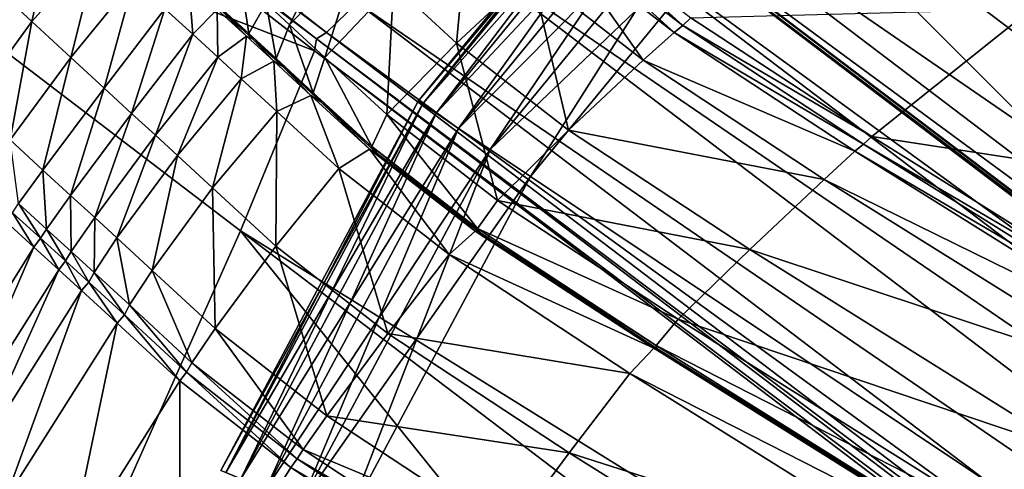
# Model space of a CAD drawing. Header units: millimetres. Extents: x 2387 to 13955, y -4964 to 364.
# Tile 927 of 1056: x 4483 to 4500, y 199 to 207. Entities that reach past the tile are written whole.
import ezdxf

# ---------------------------------------------------------------- set-up
doc = ezdxf.new("R2010")
doc.units = ezdxf.units.MM
doc.header["$MEASUREMENT"] = 0
doc.layers.add('Predefinito', color=7, linetype='Continuous', true_color=0x000000)

# ---------------------------------------------------------------- blocks, each defined once
blk = doc.blocks.new('Blocco 08')
at = {"layer": 'Predefinito'}
for points in [[(-404.108, -82.313, 608.412), (-432.088, -60.941, 730.716), (-440.015, -66.204, 730.512)], [(-412.093, -87.426, 608.329), (-440.015, -66.204, 730.512), (-442.827, -67.959, 730.401)], [(-440.015, -66.204, 730.512), (-412.093, -87.426, 608.329), (-404.108, -82.313, 608.412)], [(-414.925, -89.12, 608.263), (-442.827, -67.959, 730.401), (-443.024, -68.016, 730.372)], [(-442.827, -67.959, 730.401), (-414.925, -89.12, 608.263), (-412.093, -87.426, 608.329)], [(-415.125, -89.174, 608.239), (-443.024, -68.016, 730.372), (-443.107, -68.204, 730.392)], [(-443.024, -68.016, 730.372), (-415.125, -89.174, 608.239), (-414.925, -89.12, 608.263)], [(-449.371, -75.408, 730.181), (-458.613, -68.215, 775.292), (-458.784, -68.325, 775.253)], [(-458.613, -68.215, 775.292), (-449.371, -75.408, 730.181), (-448.854, -74.903, 730.233)], [(-415.21, -89.363, 608.259), (-443.107, -68.204, 730.392), (-443.534, -68.784, 730.414)], [(-443.107, -68.204, 730.392), (-415.21, -89.363, 608.259), (-415.125, -89.174, 608.239)], [(-449.545, -75.517, 730.151), (-458.784, -68.325, 775.253), (-458.817, -68.526, 775.284)], [(-458.784, -68.325, 775.253), (-449.545, -75.517, 730.151), (-449.371, -75.408, 730.181)], [(-449.574, -75.719, 730.173), (-458.817, -68.526, 775.284), (-460.267, -71.587, 775.27)], [(-458.817, -68.526, 775.284), (-449.574, -75.719, 730.173), (-449.545, -75.517, 730.151)], [(-415.645, -89.942, 608.284), (-443.534, -68.784, 730.414), (-444.768, -70.019, 730.387)], [(-443.534, -68.784, 730.414), (-415.645, -89.942, 608.284), (-415.21, -89.363, 608.259)], [(-416.895, -91.17, 608.276), (-444.768, -70.019, 730.387), (-446.229, -70.999, 730.255)], [(-444.768, -70.019, 730.387), (-416.895, -91.17, 608.276), (-415.645, -89.942, 608.284)], [(-419.488, -91.932, 607.928), (-447.339, -70.814, 729.963), (-447.817, -70.442, 729.777)], [(-447.817, -70.442, 729.777), (-419.965, -91.549, 607.766), (-419.488, -91.932, 607.928)], [(-419.965, -91.549, 607.766), (-447.817, -70.442, 729.777), (-447.379, -70.86, 729.96)], [(-447.339, -70.814, 729.963), (-419.488, -91.932, 607.928), (-418.372, -92.136, 608.176)], [(-418.372, -92.136, 608.176), (-446.229, -70.999, 730.255), (-447.339, -70.814, 729.963)], [(-419.528, -91.977, 607.927), (-447.379, -70.86, 729.96), (-447.036, -71.928, 730.227)], [(-447.379, -70.86, 729.96), (-419.528, -91.977, 607.927), (-419.965, -91.549, 607.766)], [(-446.229, -70.999, 730.255), (-418.372, -92.136, 608.176), (-416.895, -91.17, 608.276)], [(-454.701, -87.463, 730.029), (-450.834, -78.779, 730.154), (-460.267, -71.587, 775.27)], [(-460.267, -71.587, 775.27), (-450.834, -78.779, 730.154), (-449.574, -75.719, 730.173)], [(-419.194, -93.059, 608.164), (-447.036, -71.928, 730.227), (-447.802, -73.51, 730.283)], [(-447.036, -71.928, 730.227), (-419.194, -93.059, 608.164), (-419.528, -91.977, 607.927)], [(-454.382, -75.224, 13.569), (-455.147, -74.514, 14.432), (-453.954, -73.305, 14.609)], [(-453.954, -73.305, 14.609), (-453.252, -73.958, 13.855), (-454.382, -75.224, 13.569)], [(-447.161, -75.59, 12.357), (-448.236, -74.601, 12.698), (-446.958, -73.418, 12.778)], [(-446.958, -73.418, 12.778), (-445.887, -74.403, 12.437), (-447.161, -75.59, 12.357)], [(-419.982, -94.638, 608.227), (-447.802, -73.51, 730.283), (-448.854, -74.903, 730.233)], [(-447.802, -73.51, 730.283), (-419.982, -94.638, 608.227), (-419.194, -93.059, 608.164)], [(-450.004, -75.277, 13.296), (-450.4, -74.912, 13.519), (-449.204, -73.706, 13.247)], [(-449.204, -73.706, 13.247), (-448.832, -74.052, 13.031), (-450.004, -75.277, 13.296)], [(-443.463, -75.408, 12.335), (-445.353, -73.942, 12.578), (-445.2, -73.831, 12.667)], [(-443.316, -75.289, 12.425), (-445.2, -73.831, 12.667), (-445.068, -73.696, 12.586)], [(-445.2, -73.831, 12.667), (-443.316, -75.289, 12.425), (-443.463, -75.408, 12.335)], [(-445.068, -73.696, 12.586), (-443.176, -75.159, 12.343), (-443.316, -75.289, 12.425)], [(-453.72, -75.837, 13.175), (-454.382, -75.224, 13.569), (-453.252, -73.958, 13.855)], [(-453.252, -73.958, 13.855), (-452.647, -74.519, 13.509), (-453.72, -75.837, 13.175)], [(-443.987, -75.881, 12.189), (-445.887, -74.403, 12.437), (-445.353, -73.942, 12.578)], [(-445.353, -73.942, 12.578), (-443.463, -75.408, 12.335), (-443.987, -75.881, 12.189)], [(-449.4, -75.833, 12.959), (-450.004, -75.277, 13.296), (-448.832, -74.052, 13.031)], [(-448.832, -74.052, 13.031), (-448.236, -74.601, 12.698), (-449.4, -75.833, 12.959)], [(-445.257, -77.072, 12.108), (-447.161, -75.59, 12.357), (-445.887, -74.403, 12.437)], [(-445.887, -74.403, 12.437), (-443.987, -75.881, 12.189), (-445.257, -77.072, 12.108)], [(-455.147, -74.514, 14.432), (-454.382, -75.224, 13.569), (-455.406, -76.63, 13.57)], [(-453.155, -76.356, 13.085), (-453.72, -75.837, 13.175), (-452.647, -74.519, 13.509)], [(-452.647, -74.519, 13.509), (-452.119, -75.006, 13.431), (-453.155, -76.356, 13.085)], [(-451.647, -75.438, 13.486), (-452.119, -75.006, 13.431), (-451.715, -74.574, 14.381)], [(-451.715, -74.574, 14.381), (-451.232, -75.017, 14.442), (-451.647, -75.438, 13.486)], [(-450.693, -75.427, 14.437), (-451.191, -74.972, 14.445), (-450.828, -74.519, 13.512)], [(-450.828, -74.519, 13.512), (-450.4, -74.912, 13.519), (-450.693, -75.427, 14.437)], [(-448.344, -76.805, 12.624), (-449.4, -75.833, 12.959), (-448.236, -74.601, 12.698)], [(-448.236, -74.601, 12.698), (-447.161, -75.59, 12.357), (-448.344, -76.805, 12.624)], [(-452.686, -76.786, 13.135), (-453.155, -76.356, 13.085), (-452.119, -75.006, 13.431)], [(-452.119, -75.006, 13.431), (-451.647, -75.438, 13.486), (-452.686, -76.786, 13.135)], [(-451.191, -74.972, 14.445), (-450.693, -75.427, 14.437), (-450.625, -75.522, 15.056)], [(-450.625, -75.522, 15.056), (-451.171, -75.025, 15.073), (-451.191, -74.972, 14.445)], [(-450.229, -75.852, 14.19), (-450.693, -75.427, 14.437), (-450.4, -74.912, 13.519)], [(-450.4, -74.912, 13.519), (-450.004, -75.277, 13.296), (-450.229, -75.852, 14.19)], [(-421.058, -96.022, 608.199), (-448.854, -74.903, 730.233), (-449.371, -75.408, 730.181)], [(-448.854, -74.903, 730.233), (-421.058, -96.022, 608.199), (-419.982, -94.638, 608.227)], [(-437.381, -75.006, 12.235), (-440.099, -77.18, 12.291), (-443.176, -75.159, 12.343)], [(-440.099, -77.18, 12.291), (-437.381, -75.006, 12.235), (-431.874, -78.443, 12.295)], [(-451.218, -75.83, 13.491), (-451.647, -75.438, 13.486), (-451.232, -75.017, 14.442)], [(-451.232, -75.017, 14.442), (-450.733, -75.472, 14.435), (-451.218, -75.83, 13.491)], [(-450.733, -75.472, 14.435), (-451.232, -75.017, 14.442), (-451.171, -75.025, 15.073)], [(-451.171, -75.025, 15.073), (-450.625, -75.522, 15.056), (-450.733, -75.472, 14.435)], [(-443.316, -75.289, 12.425), (-443.176, -75.159, 12.343), (-440.099, -77.18, 12.291)], [(-454.753, -77.236, 13.18), (-455.406, -76.63, 13.57), (-454.382, -75.224, 13.569)], [(-454.382, -75.224, 13.569), (-453.72, -75.837, 13.175), (-454.753, -77.236, 13.18)], [(-449.599, -76.433, 13.842), (-450.229, -75.852, 14.19), (-450.004, -75.277, 13.296)], [(-450.004, -75.277, 13.296), (-449.4, -75.833, 12.959), (-449.599, -76.433, 13.842)], [(-443.463, -75.408, 12.335), (-443.316, -75.289, 12.425), (-440.242, -77.306, 12.375)], [(-440.099, -77.18, 12.291), (-440.242, -77.306, 12.375), (-443.316, -75.289, 12.425)], [(-452.281, -77.157, 13.147), (-452.686, -76.786, 13.135), (-451.647, -75.438, 13.486)], [(-451.647, -75.438, 13.486), (-451.218, -75.83, 13.491), (-452.281, -77.157, 13.147)], [(-450.823, -76.195, 13.268), (-451.218, -75.83, 13.491), (-450.733, -75.472, 14.435)], [(-450.733, -75.472, 14.435), (-450.269, -75.897, 14.189), (-450.823, -76.195, 13.268)], [(-450.269, -75.897, 14.189), (-450.733, -75.472, 14.435), (-450.625, -75.522, 15.056)], [(-450.693, -75.427, 14.437), (-450.229, -75.852, 14.19), (-450.115, -75.99, 14.796)], [(-450.115, -75.99, 14.796), (-450.625, -75.522, 15.056), (-450.693, -75.427, 14.437)], [(-421.583, -96.522, 608.159), (-449.371, -75.408, 730.181), (-449.545, -75.517, 730.151)], [(-449.371, -75.408, 730.181), (-421.583, -96.522, 608.159), (-421.058, -96.022, 608.199)], [(-443.987, -75.881, 12.189), (-443.463, -75.408, 12.335), (-440.387, -77.429, 12.283)], [(-440.242, -77.306, 12.375), (-440.387, -77.429, 12.283), (-443.463, -75.408, 12.335)], [(-450.625, -75.522, 15.056), (-450.115, -75.99, 14.796), (-450.269, -75.897, 14.189)], [(-421.76, -96.628, 608.134), (-449.545, -75.517, 730.151), (-449.574, -75.719, 730.173)], [(-449.545, -75.517, 730.151), (-421.76, -96.628, 608.134), (-421.583, -96.522, 608.159)], [(-446.466, -78.264, 12.384), (-448.344, -76.805, 12.624), (-447.161, -75.59, 12.357)], [(-447.161, -75.59, 12.357), (-445.257, -77.072, 12.108), (-446.466, -78.264, 12.384)], [(-454.195, -77.752, 13.092), (-454.753, -77.236, 13.18), (-453.72, -75.837, 13.175)], [(-453.72, -75.837, 13.175), (-453.155, -76.356, 13.085), (-454.195, -77.752, 13.092)], [(-451.907, -77.501, 12.93), (-452.281, -77.157, 13.147), (-451.218, -75.83, 13.491)], [(-451.218, -75.83, 13.491), (-450.823, -76.195, 13.268), (-451.907, -77.501, 12.93)], [(-421.79, -96.831, 608.155), (-449.574, -75.719, 730.173), (-450.834, -78.779, 730.154)], [(-448.604, -77.35, 13.526), (-449.599, -76.433, 13.842), (-449.4, -75.833, 12.959)], [(-449.574, -75.719, 730.173), (-421.79, -96.831, 608.155), (-421.76, -96.628, 608.134)], [(-449.4, -75.833, 12.959), (-448.344, -76.805, 12.624), (-448.604, -77.35, 13.526)], [(-450.218, -76.752, 12.933), (-450.823, -76.195, 13.268), (-450.269, -75.897, 14.189)], [(-450.269, -75.897, 14.189), (-449.64, -76.478, 13.841), (-450.218, -76.752, 12.933)], [(-449.64, -76.478, 13.841), (-450.269, -75.897, 14.189), (-450.115, -75.99, 14.796)], [(-450.229, -75.852, 14.19), (-449.599, -76.433, 13.842), (-449.468, -76.586, 14.438)], [(-449.468, -76.586, 14.438), (-450.115, -75.99, 14.796), (-450.229, -75.852, 14.19)], [(-450.115, -75.99, 14.796), (-449.468, -76.586, 14.438), (-449.64, -76.478, 13.841)], [(-445.257, -77.072, 12.108), (-443.987, -75.881, 12.189), (-440.908, -77.907, 12.138)], [(-440.387, -77.429, 12.283), (-440.908, -77.907, 12.138), (-443.987, -75.881, 12.189)], [(-451.311, -78.051, 12.597), (-451.907, -77.501, 12.93), (-450.823, -76.195, 13.268)], [(-450.823, -76.195, 13.268), (-450.218, -76.752, 12.933), (-451.311, -78.051, 12.597)], [(-453.725, -78.182, 13.145), (-454.195, -77.752, 13.092), (-453.155, -76.356, 13.085)], [(-453.155, -76.356, 13.085), (-452.686, -76.786, 13.135), (-453.725, -78.182, 13.145)], [(-449.162, -77.724, 12.597), (-450.218, -76.752, 12.933), (-449.64, -76.478, 13.841)], [(-449.64, -76.478, 13.841), (-448.644, -77.395, 13.525), (-449.162, -77.724, 12.597)], [(-448.644, -77.395, 13.525), (-449.64, -76.478, 13.841), (-449.468, -76.586, 14.438)], [(-449.599, -76.433, 13.842), (-448.604, -77.35, 13.526), (-448.513, -77.467, 14.135)], [(-448.513, -77.467, 14.135), (-449.468, -76.586, 14.438), (-449.599, -76.433, 13.842)], [(-449.468, -76.586, 14.438), (-448.513, -77.467, 14.135), (-448.644, -77.395, 13.525)], [(-453.314, -78.556, 13.154), (-453.725, -78.182, 13.145), (-452.686, -76.786, 13.135)], [(-452.686, -76.786, 13.135), (-452.281, -77.157, 13.147), (-453.314, -78.556, 13.154)], [(-450.234, -79.042, 12.259), (-451.311, -78.051, 12.597), (-450.218, -76.752, 12.933)], [(-450.218, -76.752, 12.933), (-449.162, -77.724, 12.597), (-450.234, -79.042, 12.259)], [(-446.806, -78.74, 13.313), (-448.604, -77.35, 13.526), (-448.344, -76.805, 12.624)], [(-448.344, -76.805, 12.624), (-446.466, -78.264, 12.384), (-446.806, -78.74, 13.313)], [(-452.936, -78.903, 12.939), (-453.314, -78.556, 13.154), (-452.281, -77.157, 13.147)], [(-452.281, -77.157, 13.147), (-451.907, -77.501, 12.93), (-452.936, -78.903, 12.939)], [(-446.466, -78.264, 12.384), (-445.257, -77.072, 12.108), (-442.176, -79.101, 12.058)], [(-440.908, -77.907, 12.138), (-442.176, -79.101, 12.058), (-445.257, -77.072, 12.108)], [(-440.242, -77.306, 12.375), (-440.099, -77.18, 12.291), (-434.595, -80.618, 12.36)], [(-431.874, -78.443, 12.295), (-434.595, -80.618, 12.36), (-440.099, -77.18, 12.291)], [(-454.753, -77.236, 13.18), (-454.195, -77.752, 13.092), (-454.609, -78.319, 13.207)], [(-448.604, -77.35, 13.526), (-446.806, -78.74, 13.313), (-446.768, -78.809, 13.94)], [(-446.768, -78.809, 13.94), (-448.513, -77.467, 14.135), (-448.604, -77.35, 13.526)], [(-440.387, -77.429, 12.283), (-440.242, -77.306, 12.375), (-434.739, -80.744, 12.443)], [(-434.595, -80.618, 12.36), (-434.739, -80.744, 12.443), (-440.242, -77.306, 12.375)], [(-452.338, -79.455, 12.605), (-452.936, -78.903, 12.939), (-451.907, -77.501, 12.93)], [(-451.907, -77.501, 12.93), (-451.311, -78.051, 12.597), (-452.338, -79.455, 12.605)], [(-447.285, -79.184, 12.36), (-449.162, -77.724, 12.597), (-448.644, -77.395, 13.525)], [(-448.644, -77.395, 13.525), (-446.846, -78.785, 13.312), (-447.285, -79.184, 12.36)], [(-446.846, -78.785, 13.312), (-448.644, -77.395, 13.525), (-448.513, -77.467, 14.135)], [(-448.513, -77.467, 14.135), (-446.768, -78.809, 13.94), (-446.846, -78.785, 13.312)], [(-440.908, -77.907, 12.138), (-440.387, -77.429, 12.283), (-434.883, -80.868, 12.353)], [(-434.739, -80.744, 12.443), (-434.883, -80.868, 12.353), (-440.387, -77.429, 12.283)], [(-454.136, -78.752, 13.262), (-454.609, -78.319, 13.207), (-454.195, -77.752, 13.092)], [(-454.195, -77.752, 13.092), (-453.725, -78.182, 13.145), (-454.136, -78.752, 13.262)], [(-448.33, -80.525, 12.012), (-450.234, -79.042, 12.259), (-449.162, -77.724, 12.597)], [(-449.162, -77.724, 12.597), (-447.285, -79.184, 12.36), (-448.33, -80.525, 12.012)], [(-442.176, -79.101, 12.058), (-440.908, -77.907, 12.138), (-435.402, -81.349, 12.21)], [(-434.883, -80.868, 12.353), (-435.402, -81.349, 12.21), (-440.908, -77.907, 12.138)], [(-453.715, -79.134, 13.269), (-454.136, -78.752, 13.262), (-453.725, -78.182, 13.145)], [(-453.725, -78.182, 13.145), (-453.314, -78.556, 13.154), (-453.715, -79.134, 13.269)], [(-451.265, -80.443, 12.266), (-452.338, -79.455, 12.605), (-451.311, -78.051, 12.597)], [(-451.311, -78.051, 12.597), (-450.234, -79.042, 12.259), (-451.265, -80.443, 12.266)], [(-454.238, -78.907, 13.344), (-454.712, -78.474, 13.291), (-454.609, -78.319, 13.207)], [(-454.609, -78.319, 13.207), (-454.136, -78.752, 13.262), (-454.238, -78.907, 13.344)], [(-446.806, -78.74, 13.313), (-446.466, -78.264, 12.384), (-443.395, -80.284, 12.339)], [(-442.176, -79.101, 12.058), (-443.395, -80.284, 12.339), (-446.466, -78.264, 12.384)], [(-454.347, -79.061, 13.255), (-454.82, -78.628, 13.201), (-454.712, -78.474, 13.291)], [(-454.712, -78.474, 13.291), (-454.238, -78.907, 13.344), (-454.347, -79.061, 13.255)], [(-454.82, -78.628, 13.201), (-454.347, -79.061, 13.255), (-456.243, -82.089, 13.062)], [(-453.326, -79.488, 13.05), (-453.715, -79.134, 13.269), (-453.314, -78.556, 13.154)], [(-453.314, -78.556, 13.154), (-452.936, -78.903, 12.939), (-453.326, -79.488, 13.05)], [(-450.834, -78.779, 730.154), (-454.701, -87.463, 730.029), (-426.91, -108.522, 608.139)], [(-453.809, -79.294, 13.35), (-454.238, -78.907, 13.344), (-454.136, -78.752, 13.262)], [(-454.136, -78.752, 13.262), (-453.715, -79.134, 13.269), (-453.809, -79.294, 13.35)], [(-426.91, -108.522, 608.139), (-423.046, -99.88, 608.167), (-450.834, -78.779, 730.154)], [(-450.834, -78.779, 730.154), (-423.046, -99.88, 608.167), (-421.79, -96.831, 608.155)], [(-447.285, -79.184, 12.36), (-446.846, -78.785, 13.312), (-443.808, -80.776, 13.276)], [(-443.753, -80.782, 13.907), (-443.808, -80.776, 13.276), (-446.846, -78.785, 13.312)], [(-446.846, -78.785, 13.312), (-446.768, -78.809, 13.94), (-443.753, -80.782, 13.907)], [(-446.768, -78.809, 13.94), (-446.806, -78.74, 13.313), (-443.768, -80.731, 13.276)], [(-443.395, -80.284, 12.339), (-443.768, -80.731, 13.276), (-446.806, -78.74, 13.313)], [(-443.768, -80.731, 13.276), (-443.753, -80.782, 13.907), (-446.768, -78.809, 13.94)], [(-453.925, -79.443, 13.262), (-454.347, -79.061, 13.255), (-454.238, -78.907, 13.344)], [(-454.238, -78.907, 13.344), (-453.809, -79.294, 13.35), (-453.925, -79.443, 13.262)], [(-452.723, -80.042, 12.715), (-453.326, -79.488, 13.05), (-452.936, -78.903, 12.939)], [(-452.936, -78.903, 12.939), (-452.338, -79.455, 12.605), (-452.723, -80.042, 12.715)], [(-455.827, -82.466, 13.073), (-456.243, -82.089, 13.062), (-454.347, -79.061, 13.255)], [(-454.347, -79.061, 13.255), (-453.925, -79.443, 13.262), (-455.827, -82.466, 13.073)], [(-453.413, -79.653, 13.129), (-453.809, -79.294, 13.35), (-453.715, -79.134, 13.269)], [(-453.715, -79.134, 13.269), (-453.326, -79.488, 13.05), (-453.413, -79.653, 13.129)], [(-449.365, -81.925, 12.024), (-451.265, -80.443, 12.266), (-450.234, -79.042, 12.259)], [(-450.234, -79.042, 12.259), (-448.33, -80.525, 12.012), (-449.365, -81.925, 12.024)], [(-448.33, -80.525, 12.012), (-447.285, -79.184, 12.36), (-444.214, -81.205, 12.313)], [(-443.808, -80.776, 13.276), (-444.214, -81.205, 12.313), (-447.285, -79.184, 12.36)], [(-443.395, -80.284, 12.339), (-442.176, -79.101, 12.058), (-436.67, -82.545, 12.133)], [(-435.402, -81.349, 12.21), (-436.67, -82.545, 12.133), (-442.176, -79.101, 12.058)], [(-453.536, -79.797, 13.042), (-453.925, -79.443, 13.262), (-453.809, -79.294, 13.35)], [(-453.809, -79.294, 13.35), (-453.413, -79.653, 13.129), (-453.536, -79.797, 13.042)], [(-455.446, -82.816, 12.854), (-455.827, -82.466, 13.073), (-453.925, -79.443, 13.262)], [(-453.925, -79.443, 13.262), (-453.536, -79.797, 13.042), (-455.446, -82.816, 12.854)], [(-452.808, -80.21, 12.793), (-453.413, -79.653, 13.129), (-453.326, -79.488, 13.05)], [(-453.326, -79.488, 13.05), (-452.723, -80.042, 12.715), (-452.808, -80.21, 12.793)], [(-451.66, -81.024, 12.379), (-452.723, -80.042, 12.715), (-452.338, -79.455, 12.605)], [(-452.338, -79.455, 12.605), (-451.265, -80.443, 12.266), (-451.66, -81.024, 12.379)], [(-452.933, -80.351, 12.708), (-453.536, -79.797, 13.042), (-453.413, -79.653, 13.129)], [(-453.413, -79.653, 13.129), (-452.808, -80.21, 12.793), (-452.933, -80.351, 12.708)], [(-454.844, -83.37, 12.524), (-455.446, -82.816, 12.854), (-453.536, -79.797, 13.042)], [(-453.536, -79.797, 13.042), (-452.933, -80.351, 12.708), (-454.844, -83.37, 12.524)], [(-451.751, -81.187, 12.459), (-452.808, -80.21, 12.793), (-452.723, -80.042, 12.715)], [(-452.723, -80.042, 12.715), (-451.66, -81.024, 12.379), (-451.751, -81.187, 12.459)], [(-453.771, -84.355, 12.187), (-454.844, -83.37, 12.524), (-452.933, -80.351, 12.708)], [(-452.933, -80.351, 12.708), (-451.869, -81.333, 12.372), (-453.771, -84.355, 12.187)], [(-451.869, -81.333, 12.372), (-452.933, -80.351, 12.708), (-452.808, -80.21, 12.793)], [(-452.808, -80.21, 12.793), (-451.751, -81.187, 12.459), (-451.869, -81.333, 12.372)], [(-443.768, -80.731, 13.276), (-443.395, -80.284, 12.339), (-437.894, -83.727, 12.415)], [(-436.67, -82.545, 12.133), (-437.894, -83.727, 12.415), (-443.395, -80.284, 12.339)], [(-449.771, -82.499, 12.139), (-451.66, -81.024, 12.379), (-451.265, -80.443, 12.266)], [(-451.265, -80.443, 12.266), (-449.365, -81.925, 12.024), (-449.771, -82.499, 12.139)], [(-449.365, -81.925, 12.024), (-448.33, -80.525, 12.012), (-445.247, -82.557, 11.967)], [(-444.214, -81.205, 12.313), (-445.247, -82.557, 11.967), (-448.33, -80.525, 12.012)], [(-444.214, -81.205, 12.313), (-443.808, -80.776, 13.276), (-438.321, -84.208, 13.353)], [(-443.808, -80.776, 13.276), (-443.753, -80.782, 13.907), (-438.274, -84.206, 13.985)], [(-438.274, -84.206, 13.985), (-438.321, -84.208, 13.353), (-443.808, -80.776, 13.276)], [(-437.894, -83.727, 12.415), (-438.28, -84.163, 13.353), (-443.768, -80.731, 13.276)], [(-443.753, -80.782, 13.907), (-443.768, -80.731, 13.276), (-438.28, -84.163, 13.353)], [(-438.28, -84.163, 13.353), (-438.274, -84.206, 13.985), (-443.753, -80.782, 13.907)], [(-449.871, -82.656, 12.221), (-451.751, -81.187, 12.459), (-451.66, -81.024, 12.379)], [(-451.66, -81.024, 12.379), (-449.771, -82.499, 12.139), (-449.871, -82.656, 12.221)], [(-449.981, -82.807, 12.132), (-451.869, -81.333, 12.372), (-451.751, -81.187, 12.459)], [(-451.751, -81.187, 12.459), (-449.871, -82.656, 12.221), (-449.981, -82.807, 12.132)], [(-451.87, -85.834, 11.945), (-453.771, -84.355, 12.187), (-451.869, -81.333, 12.372)], [(-451.869, -81.333, 12.372), (-449.981, -82.807, 12.132), (-451.87, -85.834, 11.945)], [(-445.247, -82.557, 11.967), (-444.214, -81.205, 12.313), (-438.712, -84.649, 12.394)], [(-438.321, -84.208, 13.353), (-438.712, -84.649, 12.394), (-444.214, -81.205, 12.313)], [(-449.771, -82.499, 12.139), (-449.365, -81.925, 12.024), (-446.283, -83.957, 11.977)], [(-445.247, -82.557, 11.967), (-446.283, -83.957, 11.977), (-449.365, -81.925, 12.024)], [(-449.871, -82.656, 12.221), (-449.771, -82.499, 12.139), (-446.695, -84.528, 12.096)], [(-446.283, -83.957, 11.977), (-446.695, -84.528, 12.096), (-449.771, -82.499, 12.139)], [(-449.981, -82.807, 12.132), (-449.871, -82.656, 12.221), (-446.797, -84.683, 12.18)], [(-446.695, -84.528, 12.096), (-446.797, -84.683, 12.18), (-449.871, -82.656, 12.221)], [(-446.283, -83.957, 11.977), (-445.247, -82.557, 11.967), (-439.74, -86.008, 12.047)], [(-438.712, -84.649, 12.394), (-439.74, -86.008, 12.047), (-445.247, -82.557, 11.967)], [(-437.894, -83.727, 12.415), (-436.67, -82.545, 12.133), (-427.489, -88.258, 12.253)], [(-451.87, -85.834, 11.945), (-449.981, -82.807, 12.132), (-446.904, -84.837, 12.09)], [(-446.797, -84.683, 12.18), (-446.904, -84.837, 12.09), (-449.981, -82.807, 12.132)]]:
    blk.add_3dface(points, dxfattribs=at)

msp = doc.modelspace()

# ---------------------------------------------------------------- linework, layer by layer
at = {"layer": 'Predefinito'}
for points in [[(4495.977, 209.457), (4501.13, 213.686), (4520.022, 185.413)], [(4501.13, 213.686, 12), (4495.977, 209.457, 12), (4520.022, 185.413, 12)], [(4494.349, 211.085, 2), (4489.834, 205.584, 2), (4489.834, 205.584, 6)], [(4489.834, 205.584, 6), (4494.349, 211.085, 6), (4494.349, 211.085, 2)], [(4494.349, 211.085, 6), (4489.834, 205.584, 6), (4489.834, 205.584, 10)], [(4489.834, 205.584, 10), (4494.349, 211.085, 10), (4494.349, 211.085, 6)], [(4489.91, 205.532, 1.28), (4489.834, 205.584, 2), (4494.349, 211.085, 2)], [(4494.414, 211.02, 10.72), (4494.349, 211.085, 10), (4489.834, 205.584, 10)], [(4489.834, 205.584, 10), (4489.91, 205.532, 10.72), (4494.414, 211.02, 10.72)], [(4494.349, 211.085, 2), (4494.414, 211.02, 1.28), (4489.91, 205.532, 1.28)], [(4490.14, 205.379, 0.72), (4489.91, 205.532, 1.28), (4494.414, 211.02, 1.28)], [(4494.609, 210.825, 11.28), (4494.414, 211.02, 10.72), (4489.91, 205.532, 10.72)], [(4494.414, 211.02, 1.28), (4494.609, 210.825, 0.72), (4490.14, 205.379, 0.72)], [(4489.91, 205.532, 10.72), (4490.14, 205.379, 11.28), (4494.609, 210.825, 11.28)], [(4490.523, 205.123, 0.32), (4490.14, 205.379, 0.72), (4494.609, 210.825, 0.72)], [(4494.935, 210.499, 11.68), (4494.609, 210.825, 11.28), (4490.14, 205.379, 11.28)], [(4494.609, 210.825, 0.72), (4494.935, 210.499, 0.32), (4490.523, 205.123, 0.32)], [(4490.14, 205.379, 11.28), (4490.523, 205.123, 11.68), (4494.935, 210.499, 11.68)], [(4491.059, 204.765, 0.08), (4490.523, 205.123, 0.32), (4494.935, 210.499, 0.32)], [(4495.391, 210.043, 11.92), (4494.935, 210.499, 11.68), (4490.523, 205.123, 11.68)], [(4494.935, 210.499, 0.32), (4495.391, 210.043, 0.08), (4491.059, 204.765, 0.08)], [(4490.523, 205.123, 11.68), (4491.059, 204.765, 11.92), (4495.391, 210.043, 11.92)], [(4491.749, 204.304), (4491.059, 204.765, 0.08), (4495.391, 210.043, 0.08)], [(4495.977, 209.457, 12), (4495.391, 210.043, 11.92), (4491.059, 204.765, 11.92)], [(4495.391, 210.043, 0.08), (4495.977, 209.457), (4491.749, 204.304)], [(4491.059, 204.765, 11.92), (4491.749, 204.304, 12), (4495.977, 209.457, 12)], [(4491.749, 204.304), (4495.977, 209.457), (4520.022, 185.413)], [(4495.977, 209.457, 12), (4491.749, 204.304, 12), (4520.022, 185.413, 12)], [(4489.834, 205.584, 2), (4486.478, 199.307, 2), (4486.478, 199.307, 6)], [(4486.478, 199.307, 6), (4489.834, 205.584, 6), (4489.834, 205.584, 2)], [(4489.834, 205.584, 6), (4486.478, 199.307, 6), (4486.478, 199.307, 10)], [(4486.478, 199.307, 10), (4489.834, 205.584, 10), (4489.834, 205.584, 6)], [(4486.564, 199.271, 1.28), (4486.478, 199.307, 2), (4489.834, 205.584, 2)], [(4489.91, 205.532, 10.72), (4489.834, 205.584, 10), (4486.478, 199.307, 10)], [(4486.478, 199.307, 10), (4486.564, 199.271, 10.72), (4489.91, 205.532, 10.72)], [(4489.834, 205.584, 2), (4489.91, 205.532, 1.28), (4486.564, 199.271, 1.28)], [(4486.819, 199.166, 0.72), (4486.564, 199.271, 1.28), (4489.91, 205.532, 1.28)], [(4490.14, 205.379, 11.28), (4489.91, 205.532, 10.72), (4486.564, 199.271, 10.72)], [(4489.91, 205.532, 1.28), (4490.14, 205.379, 0.72), (4486.819, 199.166, 0.72)], [(4486.564, 199.271, 10.72), (4486.819, 199.166, 11.28), (4490.14, 205.379, 11.28)], [(4487.244, 198.989, 0.32), (4486.819, 199.166, 0.72), (4490.14, 205.379, 0.72)], [(4490.523, 205.123, 11.68), (4490.14, 205.379, 11.28), (4486.819, 199.166, 11.28)], [(4490.14, 205.379, 0.72), (4490.523, 205.123, 0.32), (4487.244, 198.989, 0.32)], [(4486.819, 199.166, 11.28), (4487.244, 198.989, 11.68), (4490.523, 205.123, 11.68)], [(4487.84, 198.743, 0.08), (4487.244, 198.989, 0.32), (4490.523, 205.123, 0.32)], [(4491.059, 204.765, 11.92), (4490.523, 205.123, 11.68), (4487.244, 198.989, 11.68)], [(4490.523, 205.123, 0.32), (4491.059, 204.765, 0.08), (4487.84, 198.743, 0.08)], [(4487.244, 198.989, 11.68), (4487.84, 198.743, 11.92), (4491.059, 204.765, 11.92)], [(4488.606, 198.425), (4487.84, 198.743, 0.08), (4491.059, 204.765, 0.08)], [(4491.749, 204.304, 12), (4491.059, 204.765, 11.92), (4487.84, 198.743, 11.92)], [(4491.059, 204.765, 0.08), (4491.749, 204.304), (4488.606, 198.425)], [(4487.84, 198.743, 11.92), (4488.606, 198.425, 12), (4491.749, 204.304, 12)], [(4488.606, 198.425), (4491.749, 204.304), (4520.022, 185.413)], [(4491.749, 204.304, 12), (4488.606, 198.425, 12), (4520.022, 185.413, 12)]]:
    msp.add_3dface(points, dxfattribs=at)

# ---------------------------------------------------------------- block references
msp.add_blockref('Blocco 08', (4937.65, 282.162), dxfattribs=at)

doc.saveas('drawing.dxf')
